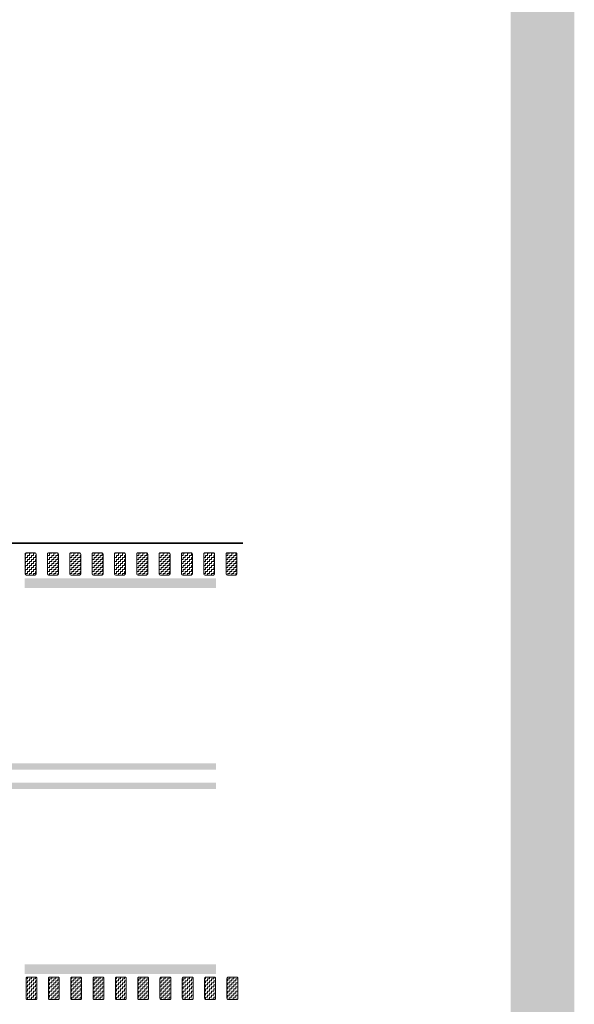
# Model space of a CAD drawing. Header units: metres. Extents: x -699 to 2316, y -1199 to 781.
# Tile 567 of 593: x 1211.76 to 1220.46, y -203.33 to -187.9. Entities that reach past the tile are written whole.
import ezdxf

# ---------------------------------------------------------------- set-up
doc = ezdxf.new("R2010")
doc.units = ezdxf.units.M
doc.linetypes.add('VW-3-3_STREEP', pattern=[6, 3, -3])
doc.linetypes.add('VW-9-3_STREEP', pattern=[12, 9, -3])
for name, color, linetype, lineweight in [('N-WA-VW-MARKERING_DYNAMISCH-G', 7, 'Continuous', 35), ('N-WE-VH-KANTVERHARDING-G', 210, 'Continuous', 35), ('N-WE-VW-MARKERING_LANGS_STREEP_33-G', 7, 'VW-3-3_STREEP', 13), ('N-WE-VW-MARKERING_LANGS_STREEP_93-G', 7, 'VW-9-3_STREEP', 13)]:
    doc.layers.add(name, color=color, linetype=linetype, lineweight=lineweight)
doc.layers.add('X-XX-AL-TEKENBLAD_VIEWPORT-G', color=7, linetype='Continuous', lineweight=18, plot=False)
pattern_1 = [(180, (362.03036, 86.408436), (-0.03175, -0.03175), [0.03175, -0.03175]), (270, (361.99861, 86.408436), (0.03175, -0.03175), [0.03175, -0.03175])]

msp = doc.modelspace()

# ---------------------------------------------------------------- hatches: boundary and pattern name
at = {"layer": 'N-WA-VW-MARKERING_DYNAMISCH-G', "lineweight": 9}
h = msp.add_hatch(dxfattribs=at)
h.set_pattern_fill('ZIGZAG', color=8, scale=0.01, angle=180, style=0)
h.set_pattern_definition(pattern_1)
edge = h.paths.add_edge_path()
edge.add_line((1211.8691, -196.253), (1211.9991, -196.253))
edge.add_arc((1211.9991, -196.273), 0.02, 0, 90, ccw=False)
edge.add_line((1212.0191, -196.273), (1212.0191, -196.583))
edge.add_arc((1211.9991, -196.583), 0.02, 270, 360, ccw=False)
edge.add_line((1211.9991, -196.603), (1211.8691, -196.603))
edge.add_arc((1211.8691, -196.583), 0.02, 180, 270, ccw=False)
edge.add_line((1211.8491, -196.583), (1211.8491, -196.273))
edge.add_arc((1211.8691, -196.273), 0.02, 90, 180, ccw=False)
h = msp.add_hatch(dxfattribs=at)
h.set_pattern_fill('ZIGZAG', color=8, scale=0.01, angle=180, style=0)
h.set_pattern_definition(pattern_1)
edge = h.paths.add_edge_path()
edge.add_line((1212.2191, -196.253), (1212.3491, -196.253))
edge.add_arc((1212.3491, -196.273), 0.02, 0, 90, ccw=False)
edge.add_line((1212.3691, -196.273), (1212.3691, -196.583))
edge.add_arc((1212.3491, -196.583), 0.02, 270, 360, ccw=False)
edge.add_line((1212.3491, -196.603), (1212.2191, -196.603))
edge.add_arc((1212.2191, -196.583), 0.02, 180, 270, ccw=False)
edge.add_line((1212.1991, -196.583), (1212.1991, -196.273))
edge.add_arc((1212.2191, -196.273), 0.02, 90, 180, ccw=False)
h = msp.add_hatch(dxfattribs=at)
h.set_pattern_fill('ZIGZAG', color=8, scale=0.01, angle=180, style=0)
h.set_pattern_definition(pattern_1)
edge = h.paths.add_edge_path()
edge.add_line((1212.5691, -196.253), (1212.6991, -196.253))
edge.add_arc((1212.6991, -196.273), 0.02, 0, 90, ccw=False)
edge.add_line((1212.7191, -196.273), (1212.7191, -196.583))
edge.add_arc((1212.6991, -196.583), 0.02, 270, 360, ccw=False)
edge.add_line((1212.6991, -196.603), (1212.5691, -196.603))
edge.add_arc((1212.5691, -196.583), 0.02, 180, 270, ccw=False)
edge.add_line((1212.5491, -196.583), (1212.5491, -196.273))
edge.add_arc((1212.5691, -196.273), 0.02, 90, 180, ccw=False)
h = msp.add_hatch(dxfattribs=at)
h.set_pattern_fill('ZIGZAG', color=8, scale=0.01, angle=180, style=0)
h.set_pattern_definition(pattern_1)
edge = h.paths.add_edge_path()
edge.add_line((1212.9191, -196.253), (1213.0491, -196.253))
edge.add_arc((1213.0491, -196.273), 0.02, 0, 90, ccw=False)
edge.add_line((1213.0691, -196.273), (1213.0691, -196.583))
edge.add_arc((1213.0491, -196.583), 0.02, 270, 360, ccw=False)
edge.add_line((1213.0491, -196.603), (1212.9191, -196.603))
edge.add_arc((1212.9191, -196.583), 0.02, 180, 270, ccw=False)
edge.add_line((1212.8991, -196.583), (1212.8991, -196.273))
edge.add_arc((1212.9191, -196.273), 0.02, 90, 180, ccw=False)
h = msp.add_hatch(dxfattribs=at)
h.set_pattern_fill('ZIGZAG', color=8, scale=0.01, angle=180, style=0)
h.set_pattern_definition(pattern_1)
edge = h.paths.add_edge_path()
edge.add_line((1213.2691, -196.253), (1213.3991, -196.253))
edge.add_arc((1213.3991, -196.273), 0.02, 0, 90, ccw=False)
edge.add_line((1213.4191, -196.273), (1213.4191, -196.583))
edge.add_arc((1213.3991, -196.583), 0.02, 270, 360, ccw=False)
edge.add_line((1213.3991, -196.603), (1213.2691, -196.603))
edge.add_arc((1213.2691, -196.583), 0.02, 180, 270, ccw=False)
edge.add_line((1213.2491, -196.583), (1213.2491, -196.273))
edge.add_arc((1213.2691, -196.273), 0.02, 90, 180, ccw=False)
h = msp.add_hatch(dxfattribs=at)
h.set_pattern_fill('ZIGZAG', color=8, scale=0.01, angle=180, style=0)
h.set_pattern_definition(pattern_1)
edge = h.paths.add_edge_path()
edge.add_line((1213.6191, -196.253), (1213.7491, -196.253))
edge.add_arc((1213.7491, -196.273), 0.02, 0, 90, ccw=False)
edge.add_line((1213.7691, -196.273), (1213.7691, -196.583))
edge.add_arc((1213.7491, -196.583), 0.02, 270, 360, ccw=False)
edge.add_line((1213.7491, -196.603), (1213.6191, -196.603))
edge.add_arc((1213.6191, -196.583), 0.02, 180, 270, ccw=False)
edge.add_line((1213.5991, -196.583), (1213.5991, -196.273))
edge.add_arc((1213.6191, -196.273), 0.02, 90, 180, ccw=False)
h = msp.add_hatch(dxfattribs=at)
h.set_pattern_fill('ZIGZAG', color=8, scale=0.01, angle=180, style=0)
h.set_pattern_definition(pattern_1)
edge = h.paths.add_edge_path()
edge.add_line((1213.9691, -196.253), (1214.0991, -196.253))
edge.add_arc((1214.0991, -196.273), 0.02, 0, 90, ccw=False)
edge.add_line((1214.1191, -196.273), (1214.1191, -196.583))
edge.add_arc((1214.0991, -196.583), 0.02, 270, 360, ccw=False)
edge.add_line((1214.0991, -196.603), (1213.9691, -196.603))
edge.add_arc((1213.9691, -196.583), 0.02, 180, 270, ccw=False)
edge.add_line((1213.9491, -196.583), (1213.9491, -196.273))
edge.add_arc((1213.9691, -196.273), 0.02, 90, 180, ccw=False)
h = msp.add_hatch(dxfattribs=at)
h.set_pattern_fill('ZIGZAG', color=8, scale=0.01, angle=180, style=0)
h.set_pattern_definition(pattern_1)
edge = h.paths.add_edge_path()
edge.add_line((1214.3191, -196.253), (1214.4491, -196.253))
edge.add_arc((1214.4491, -196.273), 0.02, 0, 90, ccw=False)
edge.add_line((1214.4691, -196.273), (1214.4691, -196.583))
edge.add_arc((1214.4491, -196.583), 0.02, 270, 360, ccw=False)
edge.add_line((1214.4491, -196.603), (1214.3191, -196.603))
edge.add_arc((1214.3191, -196.583), 0.02, 180, 270, ccw=False)
edge.add_line((1214.2991, -196.583), (1214.2991, -196.273))
edge.add_arc((1214.3191, -196.273), 0.02, 90, 180, ccw=False)
h = msp.add_hatch(dxfattribs=at)
h.set_pattern_fill('ZIGZAG', color=8, scale=0.01, angle=180, style=0)
h.set_pattern_definition(pattern_1)
edge = h.paths.add_edge_path()
edge.add_line((1214.6691, -196.253), (1214.7991, -196.253))
edge.add_arc((1214.7991, -196.273), 0.02, 0, 90, ccw=False)
edge.add_line((1214.8191, -196.273), (1214.8191, -196.583))
edge.add_arc((1214.7991, -196.583), 0.02, 270, 360, ccw=False)
edge.add_line((1214.7991, -196.603), (1214.6691, -196.603))
edge.add_arc((1214.6691, -196.583), 0.02, 180, 270, ccw=False)
edge.add_line((1214.6491, -196.583), (1214.6491, -196.273))
edge.add_arc((1214.6691, -196.273), 0.02, 90, 180, ccw=False)
h = msp.add_hatch(dxfattribs=at)
h.set_pattern_fill('ZIGZAG', color=8, scale=0.01, angle=180, style=0)
h.set_pattern_definition(pattern_1)
edge = h.paths.add_edge_path()
edge.add_line((1215.0191, -196.253), (1215.1491, -196.253))
edge.add_arc((1215.1491, -196.273), 0.02, 0, 90, ccw=False)
edge.add_line((1215.1691, -196.273), (1215.1691, -196.583))
edge.add_arc((1215.1491, -196.583), 0.02, 270, 360, ccw=False)
edge.add_line((1215.1491, -196.603), (1215.0191, -196.603))
edge.add_arc((1215.0191, -196.583), 0.02, 180, 270, ccw=False)
edge.add_line((1214.9991, -196.583), (1214.9991, -196.273))
edge.add_arc((1215.0191, -196.273), 0.02, 90, 180, ccw=False)
h = msp.add_hatch(dxfattribs=at)
h.set_pattern_fill('ZIGZAG', color=8, scale=0.01, angle=180, style=0)
h.set_pattern_definition(pattern_1)
edge = h.paths.add_edge_path()
edge.add_line((1211.8821, -202.903), (1212.0121, -202.903))
edge.add_arc((1212.0121, -202.923), 0.02, 0, 90, ccw=False)
edge.add_line((1212.0321, -202.923), (1212.0321, -203.233))
edge.add_arc((1212.0121, -203.233), 0.02, 270, 360, ccw=False)
edge.add_line((1212.0121, -203.253), (1211.8821, -203.253))
edge.add_arc((1211.8821, -203.233), 0.02, 180, 270, ccw=False)
edge.add_line((1211.8621, -203.233), (1211.8621, -202.923))
edge.add_arc((1211.8821, -202.923), 0.02, 90, 180, ccw=False)
h = msp.add_hatch(dxfattribs=at)
h.set_pattern_fill('ZIGZAG', color=8, scale=0.01, angle=180, style=0)
h.set_pattern_definition(pattern_1)
edge = h.paths.add_edge_path()
edge.add_line((1212.2321, -202.903), (1212.3621, -202.903))
edge.add_arc((1212.3621, -202.923), 0.02, 0, 90, ccw=False)
edge.add_line((1212.3821, -202.923), (1212.3821, -203.233))
edge.add_arc((1212.3621, -203.233), 0.02, 270, 360, ccw=False)
edge.add_line((1212.3621, -203.253), (1212.2321, -203.253))
edge.add_arc((1212.2321, -203.233), 0.02, 180, 270, ccw=False)
edge.add_line((1212.2121, -203.233), (1212.2121, -202.923))
edge.add_arc((1212.2321, -202.923), 0.02, 90, 180, ccw=False)
h = msp.add_hatch(dxfattribs=at)
h.set_pattern_fill('ZIGZAG', color=8, scale=0.01, angle=180, style=0)
h.set_pattern_definition(pattern_1)
edge = h.paths.add_edge_path()
edge.add_line((1212.5821, -202.903), (1212.7121, -202.903))
edge.add_arc((1212.7121, -202.923), 0.02, 0, 90, ccw=False)
edge.add_line((1212.7321, -202.923), (1212.7321, -203.233))
edge.add_arc((1212.7121, -203.233), 0.02, 270, 360, ccw=False)
edge.add_line((1212.7121, -203.253), (1212.5821, -203.253))
edge.add_arc((1212.5821, -203.233), 0.02, 180, 270, ccw=False)
edge.add_line((1212.5621, -203.233), (1212.5621, -202.923))
edge.add_arc((1212.5821, -202.923), 0.02, 90, 180, ccw=False)
h = msp.add_hatch(dxfattribs=at)
h.set_pattern_fill('ZIGZAG', color=8, scale=0.01, angle=180, style=0)
h.set_pattern_definition(pattern_1)
edge = h.paths.add_edge_path()
edge.add_line((1212.9321, -202.903), (1213.0621, -202.903))
edge.add_arc((1213.0621, -202.923), 0.02, 0, 90, ccw=False)
edge.add_line((1213.0821, -202.923), (1213.0821, -203.233))
edge.add_arc((1213.0621, -203.233), 0.02, 270, 360, ccw=False)
edge.add_line((1213.0621, -203.253), (1212.9321, -203.253))
edge.add_arc((1212.9321, -203.233), 0.02, 180, 270, ccw=False)
edge.add_line((1212.9121, -203.233), (1212.9121, -202.923))
edge.add_arc((1212.9321, -202.923), 0.02, 90, 180, ccw=False)
h = msp.add_hatch(dxfattribs=at)
h.set_pattern_fill('ZIGZAG', color=8, scale=0.01, angle=180, style=0)
h.set_pattern_definition(pattern_1)
edge = h.paths.add_edge_path()
edge.add_line((1213.2821, -202.903), (1213.4121, -202.903))
edge.add_arc((1213.4121, -202.923), 0.02, 0, 90, ccw=False)
edge.add_line((1213.4321, -202.923), (1213.4321, -203.233))
edge.add_arc((1213.4121, -203.233), 0.02, 270, 360, ccw=False)
edge.add_line((1213.4121, -203.253), (1213.2821, -203.253))
edge.add_arc((1213.2821, -203.233), 0.02, 180, 270, ccw=False)
edge.add_line((1213.2621, -203.233), (1213.2621, -202.923))
edge.add_arc((1213.2821, -202.923), 0.02, 90, 180, ccw=False)
h = msp.add_hatch(dxfattribs=at)
h.set_pattern_fill('ZIGZAG', color=8, scale=0.01, angle=180, style=0)
h.set_pattern_definition(pattern_1)
edge = h.paths.add_edge_path()
edge.add_line((1213.6321, -202.903), (1213.7621, -202.903))
edge.add_arc((1213.7621, -202.923), 0.02, 0, 90, ccw=False)
edge.add_line((1213.7821, -202.923), (1213.7821, -203.233))
edge.add_arc((1213.7621, -203.233), 0.02, 270, 360, ccw=False)
edge.add_line((1213.7621, -203.253), (1213.6321, -203.253))
edge.add_arc((1213.6321, -203.233), 0.02, 180, 270, ccw=False)
edge.add_line((1213.6121, -203.233), (1213.6121, -202.923))
edge.add_arc((1213.6321, -202.923), 0.02, 90, 180, ccw=False)
h = msp.add_hatch(dxfattribs=at)
h.set_pattern_fill('ZIGZAG', color=8, scale=0.01, angle=180, style=0)
h.set_pattern_definition(pattern_1)
edge = h.paths.add_edge_path()
edge.add_line((1213.9821, -202.903), (1214.1121, -202.903))
edge.add_arc((1214.1121, -202.923), 0.02, 0, 90, ccw=False)
edge.add_line((1214.1321, -202.923), (1214.1321, -203.233))
edge.add_arc((1214.1121, -203.233), 0.02, 270, 360, ccw=False)
edge.add_line((1214.1121, -203.253), (1213.9821, -203.253))
edge.add_arc((1213.9821, -203.233), 0.02, 180, 270, ccw=False)
edge.add_line((1213.9621, -203.233), (1213.9621, -202.923))
edge.add_arc((1213.9821, -202.923), 0.02, 90, 180, ccw=False)
h = msp.add_hatch(dxfattribs=at)
h.set_pattern_fill('ZIGZAG', color=8, scale=0.01, angle=180, style=0)
h.set_pattern_definition(pattern_1)
edge = h.paths.add_edge_path()
edge.add_line((1214.3321, -202.903), (1214.4621, -202.903))
edge.add_arc((1214.4621, -202.923), 0.02, 0, 90, ccw=False)
edge.add_line((1214.4821, -202.923), (1214.4821, -203.233))
edge.add_arc((1214.4621, -203.233), 0.02, 270, 360, ccw=False)
edge.add_line((1214.4621, -203.253), (1214.3321, -203.253))
edge.add_arc((1214.3321, -203.233), 0.02, 180, 270, ccw=False)
edge.add_line((1214.3121, -203.233), (1214.3121, -202.923))
edge.add_arc((1214.3321, -202.923), 0.02, 90, 180, ccw=False)
h = msp.add_hatch(dxfattribs=at)
h.set_pattern_fill('ZIGZAG', color=8, scale=0.01, angle=180, style=0)
h.set_pattern_definition(pattern_1)
edge = h.paths.add_edge_path()
edge.add_line((1214.6821, -202.903), (1214.8121, -202.903))
edge.add_arc((1214.8121, -202.923), 0.02, 0, 90, ccw=False)
edge.add_line((1214.8321, -202.923), (1214.8321, -203.233))
edge.add_arc((1214.8121, -203.233), 0.02, 270, 360, ccw=False)
edge.add_line((1214.8121, -203.253), (1214.6821, -203.253))
edge.add_arc((1214.6821, -203.233), 0.02, 180, 270, ccw=False)
edge.add_line((1214.6621, -203.233), (1214.6621, -202.923))
edge.add_arc((1214.6821, -202.923), 0.02, 90, 180, ccw=False)
h = msp.add_hatch(dxfattribs=at)
h.set_pattern_fill('ZIGZAG', color=8, scale=0.01, angle=180, style=0)
h.set_pattern_definition(pattern_1)
edge = h.paths.add_edge_path()
edge.add_line((1215.0321, -202.903), (1215.1621, -202.903))
edge.add_arc((1215.1621, -202.923), 0.02, 0, 90, ccw=False)
edge.add_line((1215.1821, -202.923), (1215.1821, -203.233))
edge.add_arc((1215.1621, -203.233), 0.02, 270, 360, ccw=False)
edge.add_line((1215.1621, -203.253), (1215.0321, -203.253))
edge.add_arc((1215.0321, -203.233), 0.02, 180, 270, ccw=False)
edge.add_line((1215.0121, -203.233), (1215.0121, -202.923))
edge.add_arc((1215.0321, -202.923), 0.02, 90, 180, ccw=False)

# ---------------------------------------------------------------- linework, layer by layer
at = {"layer": 'N-WA-VW-MARKERING_DYNAMISCH-G', "color": 8, "lineweight": 9}
for points in [[(1211.8691, -196.253), (1211.9991, -196.253, -0.4142136), (1212.0191, -196.273), (1212.0191, -196.583, -0.4142136), (1211.9991, -196.603), (1211.8691, -196.603, -0.4142136), (1211.8491, -196.583), (1211.8491, -196.273, -0.4142136)], [(1212.2191, -196.253), (1212.3491, -196.253, -0.4142136), (1212.3691, -196.273), (1212.3691, -196.583, -0.4142136), (1212.3491, -196.603), (1212.2191, -196.603, -0.4142136), (1212.1991, -196.583), (1212.1991, -196.273, -0.4142136)], [(1212.5691, -196.253), (1212.6991, -196.253, -0.4142136), (1212.7191, -196.273), (1212.7191, -196.583, -0.4142136), (1212.6991, -196.603), (1212.5691, -196.603, -0.4142136), (1212.5491, -196.583), (1212.5491, -196.273, -0.4142136)], [(1212.9191, -196.253), (1213.0491, -196.253, -0.4142136), (1213.0691, -196.273), (1213.0691, -196.583, -0.4142136), (1213.0491, -196.603), (1212.9191, -196.603, -0.4142136), (1212.8991, -196.583), (1212.8991, -196.273, -0.4142136)], [(1213.2691, -196.253), (1213.3991, -196.253, -0.4142136), (1213.4191, -196.273), (1213.4191, -196.583, -0.4142136), (1213.3991, -196.603), (1213.2691, -196.603, -0.4142136), (1213.2491, -196.583), (1213.2491, -196.273, -0.4142136)], [(1213.6191, -196.253), (1213.7491, -196.253, -0.4142136), (1213.7691, -196.273), (1213.7691, -196.583, -0.4142136), (1213.7491, -196.603), (1213.6191, -196.603, -0.4142136), (1213.5991, -196.583), (1213.5991, -196.273, -0.4142136)], [(1213.9691, -196.253), (1214.0991, -196.253, -0.4142136), (1214.1191, -196.273), (1214.1191, -196.583, -0.4142136), (1214.0991, -196.603), (1213.9691, -196.603, -0.4142136), (1213.9491, -196.583), (1213.9491, -196.273, -0.4142136)], [(1214.3191, -196.253), (1214.4491, -196.253, -0.4142136), (1214.4691, -196.273), (1214.4691, -196.583, -0.4142136), (1214.4491, -196.603), (1214.3191, -196.603, -0.4142136), (1214.2991, -196.583), (1214.2991, -196.273, -0.4142136)], [(1214.6691, -196.253), (1214.7991, -196.253, -0.4142136), (1214.8191, -196.273), (1214.8191, -196.583, -0.4142136), (1214.7991, -196.603), (1214.6691, -196.603, -0.4142136), (1214.6491, -196.583), (1214.6491, -196.273, -0.4142136)], [(1215.0191, -196.253), (1215.1491, -196.253, -0.4142136), (1215.1691, -196.273), (1215.1691, -196.583, -0.4142136), (1215.1491, -196.603), (1215.0191, -196.603, -0.4142136), (1214.9991, -196.583), (1214.9991, -196.273, -0.4142136)], [(1211.8821, -202.903), (1212.0121, -202.903, -0.4142136), (1212.0321, -202.923), (1212.0321, -203.233, -0.4142136), (1212.0121, -203.253), (1211.8821, -203.253, -0.4142136), (1211.8621, -203.233), (1211.8621, -202.923, -0.4142136)], [(1212.2321, -202.903), (1212.3621, -202.903, -0.4142136), (1212.3821, -202.923), (1212.3821, -203.233, -0.4142136), (1212.3621, -203.253), (1212.2321, -203.253, -0.4142136), (1212.2121, -203.233), (1212.2121, -202.923, -0.4142136)], [(1212.5821, -202.903), (1212.7121, -202.903, -0.4142136), (1212.7321, -202.923), (1212.7321, -203.233, -0.4142136), (1212.7121, -203.253), (1212.5821, -203.253, -0.4142136), (1212.5621, -203.233), (1212.5621, -202.923, -0.4142136)], [(1212.9321, -202.903), (1213.0621, -202.903, -0.4142136), (1213.0821, -202.923), (1213.0821, -203.233, -0.4142136), (1213.0621, -203.253), (1212.9321, -203.253, -0.4142136), (1212.9121, -203.233), (1212.9121, -202.923, -0.4142136)], [(1213.2821, -202.903), (1213.4121, -202.903, -0.4142136), (1213.4321, -202.923), (1213.4321, -203.233, -0.4142136), (1213.4121, -203.253), (1213.2821, -203.253, -0.4142136), (1213.2621, -203.233), (1213.2621, -202.923, -0.4142136)], [(1213.6321, -202.903), (1213.7621, -202.903, -0.4142136), (1213.7821, -202.923), (1213.7821, -203.233, -0.4142136), (1213.7621, -203.253), (1213.6321, -203.253, -0.4142136), (1213.6121, -203.233), (1213.6121, -202.923, -0.4142136)], [(1213.9821, -202.903), (1214.1121, -202.903, -0.4142136), (1214.1321, -202.923), (1214.1321, -203.233, -0.4142136), (1214.1121, -203.253), (1213.9821, -203.253, -0.4142136), (1213.9621, -203.233), (1213.9621, -202.923, -0.4142136)], [(1214.3321, -202.903), (1214.4621, -202.903, -0.4142136), (1214.4821, -202.923), (1214.4821, -203.233, -0.4142136), (1214.4621, -203.253), (1214.3321, -203.253, -0.4142136), (1214.3121, -203.233), (1214.3121, -202.923, -0.4142136)], [(1214.6821, -202.903), (1214.8121, -202.903, -0.4142136), (1214.8321, -202.923), (1214.8321, -203.233, -0.4142136), (1214.8121, -203.253), (1214.6821, -203.253, -0.4142136), (1214.6621, -203.233), (1214.6621, -202.923, -0.4142136)], [(1215.0321, -202.903), (1215.1621, -202.903, -0.4142136), (1215.1821, -202.923), (1215.1821, -203.233, -0.4142136), (1215.1621, -203.253), (1215.0321, -203.253, -0.4142136), (1215.0121, -203.233), (1215.0121, -202.923, -0.4142136)]]:
    msp.add_lwpolyline(points, format="xyb", close=True, dxfattribs=at)
at = {"layer": 'N-WE-VH-KANTVERHARDING-G'}
msp.add_line((1205.0991, -196.103), (1215.2624, -196.103), dxfattribs=at)
msp.add_line((1205.0991, -196.103), (1215.2624, -196.103), dxfattribs=at)
at = {"layer": 'N-WE-VW-MARKERING_LANGS_STREEP_33-G', "color": 253, "linetype": 'Continuous'}
for points in [[(1211.842, -196.653), (1214.842, -196.653), (1211.842, -196.803), (1214.842, -196.803)], [(1211.842, -202.853), (1214.842, -202.853), (1211.842, -202.703), (1214.842, -202.703)]]:
    msp.add_solid(points, dxfattribs=at)
at = {"layer": 'N-WE-VW-MARKERING_LANGS_STREEP_93-G', "color": 253, "linetype": 'Continuous'}
for points in [[(1205.842, -199.553), (1214.842, -199.553), (1205.842, -199.653), (1214.842, -199.653)], [(1205.842, -199.953), (1214.842, -199.953), (1205.842, -199.853), (1214.842, -199.853)]]:
    msp.add_solid(points, dxfattribs=at)
at = {"layer": 'X-XX-AL-TEKENBLAD_VIEWPORT-G', "color": 3, "const_width": 1}
msp.add_lwpolyline([(1113.6885, -298.1762), (1219.9582, -298.1762), (1219.9582, -172.9742), (1113.6885, -172.9742)], close=True, dxfattribs=at)

doc.saveas('drawing.dxf')
